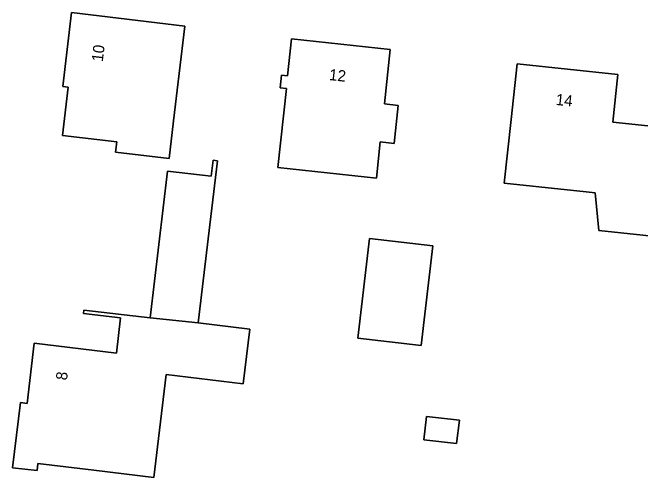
# Model space of a CAD drawing. Extents: x 162184 to 163154, y 385507 to 386516.
# Drawn here: x 162274.2 to 162330, y 385834.8 to 385876.1 of the extents above; entities that cross this region are included whole.
import ezdxf

# ---------------------------------------------------------------- set-up
doc = ezdxf.new("R2010")
doc.units = 0
for name, color, linetype in [('IMGEO_Erf', 7, 'Continuous'), ('IMGEO_Pand', 7, 'Continuous'), ('IMGEO_Pand_nummerreeks', 7, 'Continuous')]:
    doc.layers.add(name, color=color, linetype=linetype)

msp = doc.modelspace()

# ---------------------------------------------------------------- linework, layer by layer
at = {"layer": 'IMGEO_Erf'}
for points in [[(162283.366, 385863.692), (162283.476, 385864.611), (162278.626, 385865.191), (162279.138, 385869.477), (162278.656, 385869.535), (162279.443, 385876.122), (162289.526, 385874.917), (162288.518, 385866.478), (162288.117, 385863.125)], [(162297.792, 385862.326), (162298.552, 385869.363), (162297.988, 385869.424), (162298.108, 385870.535), (162298.651, 385870.477), (162299.006, 385873.772), (162307.772, 385872.826), (162307.25, 385867.984), (162308.482, 385867.851), (162308.118, 385864.477), (162306.889, 385864.61), (162306.54, 385861.382)], [(162326, 385860.08), (162324.92, 385860.196), (162323.508, 385860.348), (162317.917, 385860.948), (162318.523, 385866.597), (162319.057, 385871.568), (162328.015, 385870.607), (162327.561, 385866.379), (162334.91, 385865.59), (162335.059, 385866.983), (162335.32, 385866.955), (162334.787, 385861.984), (162334.132, 385855.883), (162326.312, 385856.722)], [(162287.852, 385843.898), (162286.759, 385834.75), (162281.426, 385835.388), (162276.461, 385835.981), (162276.387, 385835.357), (162274.201, 385835.619), (162274.893, 385841.413), (162275.489, 385841.342), (162276.129, 385846.696), (162283.429, 385845.824), (162283.802, 385848.945), (162280.497, 385849.34), (162280.534, 385849.65), (162286.423, 385848.947), (162287.984, 385862.009), (162291.857, 385861.547), (162292.029, 385862.987), (162292.427, 385862.94), (162291.835, 385857.976), (162290.707, 385848.508), (162295.295, 385847.959), (162294.712, 385843.078)], [(162304.885, 385847.14), (162305.927, 385856.011), (162311.553, 385855.351), (162310.511, 385846.479)], [(162311.012, 385840.185), (162313.921, 385839.844), (162313.677, 385837.767), (162310.768, 385838.109)]]:
    msp.add_lwpolyline(points, close=True, dxfattribs=at)
at = {"layer": 'IMGEO_Pand'}
for points in [[(162289.526, 385874.917), (162279.443, 385876.122), (162278.656, 385869.535), (162279.138, 385869.477), (162278.626, 385865.191), (162283.476, 385864.611), (162283.366, 385863.692), (162288.117, 385863.125), (162288.518, 385866.478)], [(162297.988, 385869.424), (162298.552, 385869.363), (162297.792, 385862.326), (162306.54, 385861.382), (162306.889, 385864.61), (162308.118, 385864.477), (162308.482, 385867.851), (162307.25, 385867.984), (162307.772, 385872.826), (162299.006, 385873.772), (162298.651, 385870.477), (162298.108, 385870.535)], [(162335.32, 385866.955), (162335.059, 385866.983), (162334.91, 385865.59), (162327.561, 385866.379), (162328.015, 385870.607), (162319.057, 385871.568), (162318.523, 385866.597), (162317.917, 385860.948), (162323.508, 385860.348), (162324.92, 385860.196), (162326, 385860.08), (162326.312, 385856.722), (162334.132, 385855.883), (162334.787, 385861.984)], [(162290.707, 385848.508), (162291.835, 385857.976), (162292.427, 385862.94), (162292.029, 385862.987), (162291.857, 385861.547), (162287.984, 385862.009), (162286.423, 385848.947)], [(162310.511, 385846.479), (162311.553, 385855.351), (162305.927, 385856.011), (162304.885, 385847.14)], [(162286.423, 385848.947), (162280.534, 385849.65), (162280.497, 385849.34), (162283.802, 385848.945), (162283.429, 385845.824), (162276.129, 385846.696), (162275.489, 385841.342), (162274.893, 385841.413), (162274.201, 385835.619), (162276.387, 385835.357), (162276.461, 385835.981), (162281.426, 385835.388), (162286.759, 385834.75), (162287.852, 385843.898), (162294.712, 385843.078), (162295.295, 385847.959), (162290.707, 385848.508)], [(162313.677, 385837.767), (162313.921, 385839.844), (162311.012, 385840.185), (162310.768, 385838.109)]]:
    msp.add_lwpolyline(points, close=True, dxfattribs=at)

# ---------------------------------------------------------------- texts
at = {"layer": 'IMGEO_Pand_nummerreeks'}
for s, rotation, p in [('10', 83.1867, (162282.219, 385871.712)), ('12', 353.8406, (162302.304, 385870.118)), ('14', 353.8751, (162322.455, 385867.905)), ('8', 83.1834, (162279.034, 385843.361))]:
    msp.add_text(s, height=1, rotation=rotation, dxfattribs=at).set_placement(p)

doc.saveas('drawing.dxf')
